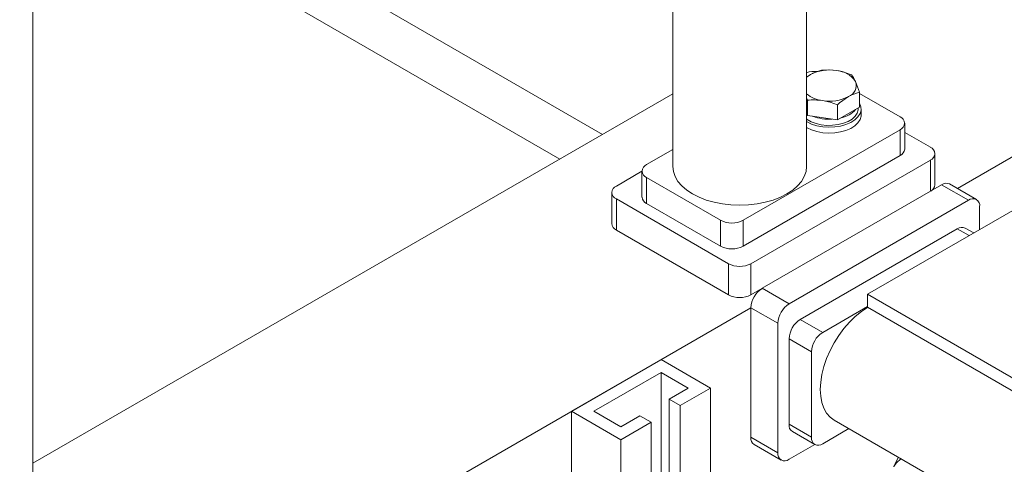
# Model space of a CAD drawing. Header units: millimetres. Extents: x 450 to 25135, y 150 to 17673.
# Tile 363 of 463: x 20165 to 20476, y 11188 to 11328. Entities that reach past the tile are written whole.
import ezdxf

# ---------------------------------------------------------------- set-up
doc = ezdxf.new("R2010")
doc.units = ezdxf.units.MM
doc.linetypes.add('SLD-Centrada-doble', pattern=[12.7, 6.35, -1.27, 1.27, -1.27, 1.27, -1.27])
doc.linetypes.add('SLD-Continua', pattern=[0])
doc.layers.add('COTAS', color=1, linetype='SLD-Continua')
doc.layers.add('OCULTA', color=8, linetype='SLD-Continua')

msp = doc.modelspace()

# ---------------------------------------------------------------- linework, layer by layer
at = {"layer": 'COTAS', "linetype": 'SLD-Continua', "lineweight": 18, "ltscale": 30}
for p, q in [((20367.74, 11220.7), (20339.45, 11204.38)), ((20367.74, 11220.7), (20383.29, 11211.72)), ((20346.52, 11204.38), (20367.74, 11216.62)), ((20367.74, 11216.62), (20376.22, 11211.72)), ((20367.74, 11216.62), (20367.74, 11180.66)), ((20376.22, 11211.72), (20370.21, 11208.25)), ((20383.29, 11211.72), (20373.75, 11206.21)), ((20383.29, 11211.72), (20383.29, 11176.66)), ((20370.21, 11208.25), (20373.75, 11206.21)), ((20370.21, 11208.25), (20370.21, 11176.81)), ((20339.45, 11204.38), (20355.01, 11195.4)), ((20339.45, 11204.38), (20339.45, 11122.44)), ((20355.01, 11199.48), (20346.52, 11204.38)), ((20373.75, 11206.21), (20373.75, 11178.85)), ((20361.02, 11202.95), (20355.01, 11199.48)), ((20364.55, 11200.91), (20361.02, 11202.95)), ((20364.55, 11200.91), (20355.01, 11195.4)), ((20364.55, 11200.91), (20364.55, 11173.55)), ((20355.01, 11195.4), (20355.01, 11131.41))]:
    msp.add_line(p, q, dxfattribs=at)
at = {"layer": 'COTAS', "linetype": 'SLD-Continua', "lineweight": 18, "ltscale": 30, "flags": 128}
msp.add_lwpolyline([(20441.09, 11186.91), (20441.73, 11188.36), (20442.54, 11189.9)], dxfattribs=at)
at = {"layer": 'COTAS', "linetype": 'SLD-Continua', "lineweight": 18, "ltscale": 900}
msp.add_arc((20446.37, 11184.26), 5.9, 119.706, 152.9912, dxfattribs=at)
at = {"layer": 'OCULTA', "linetype": 'SLD-Continua', "lineweight": 18, "ltscale": 30}
for p, q in [((20371.4, 12358.96), (20371.4, 11281.52)), ((20169.61, 11160.31), (20169.61, 12004.71)), ((20413.57, 11281.52), (20413.57, 11957.98)), ((20349.24, 11291.65), (20169.61, 11395.32)), ((20349.24, 11291.65), (20169.61, 11395.32)), ((20349.24, 11291.65), (20169.61, 11395.32)), ((20335.8, 11283.89), (20169.61, 11379.8)), ((20335.8, 11283.89), (20169.61, 11379.8)), ((20335.8, 11283.89), (20169.61, 11379.8)), ((20551.71, 11326.88), (20461.12, 11274.6)), ((20551.71, 11326.88), (20461.12, 11274.6)), ((20551.71, 11326.88), (20461.12, 11274.6)), ((20413.57, 11309.67), (20414.76, 11310.54)), ((20551.71, 11309.91), (20432.79, 11241.27)), ((20371.4, 11304.44), (20169.61, 11187.98)), ((20371.4, 11304.44), (20169.61, 11187.98)), ((20371.4, 11304.44), (20169.61, 11187.98)), ((20430.25, 11300.21), (20430.25, 11304.98)), ((20443.04, 11297.23), (20430.25, 11304.61)), ((20413.83, 11302.44), (20413.57, 11303.2)), ((20413.83, 11297.67), (20413.83, 11302.44)), ((20423.31, 11296.21), (20423.31, 11300.98)), ((20413.57, 11298.24), (20413.83, 11297.67)), ((20413.83, 11297.67), (20423.31, 11296.21)), ((20423.31, 11296.21), (20430.25, 11300.21)), ((20429.82, 11299.72), (20429.82, 11299.96)), ((20429.82, 11299.72), (20429.82, 11299.96)), ((20430.77, 11297.84), (20430.77, 11299.72)), ((20430.77, 11297.84), (20430.77, 11299.72)), ((20444.51, 11287.02), (20444.51, 11295.19)), ((20393.54, 11264.58), (20443.04, 11293.15)), ((20452.59, 11287.63), (20444.51, 11292.3)), ((20371.4, 11286.9), (20363.14, 11282.13)), ((20393.54, 11256.41), (20443.04, 11284.98)), ((20454.05, 11275.79), (20454.05, 11285.59)), ((20396.02, 11250.9), (20452.59, 11283.55)), ((20361.67, 11280.05), (20353.59, 11275.39)), ((20361.67, 11280.09), (20361.67, 11271.92)), ((20363.14, 11278.05), (20386.47, 11264.58)), ((20456.12, 11275.8), (20399.55, 11243.15)), ((20467.11, 11271.15), (20458.62, 11276.04)), ((20352.13, 11273.35), (20352.13, 11263.55)), ((20353.59, 11271.31), (20388.95, 11250.9)), ((20363.14, 11269.88), (20386.47, 11256.41)), ((20464.61, 11270.9), (20408.04, 11238.25)), ((20468.14, 11261.67), (20468.14, 11268.86)), ((20353.59, 11261.51), (20388.95, 11241.1)), ((20461.07, 11261.92), (20411.58, 11233.35)), ((20466.28, 11260.6), (20463.57, 11262.16)), ((20396.02, 11241.1), (20399.44, 11243.08)), ((20551.71, 11172.63), (20432.79, 11241.27)), ((20432.79, 11241.27), (20432.79, 11237.19)), ((20396.02, 11237.02), (20162.67, 11102.35)), ((20396.02, 11237.02), (20162.67, 11102.35)), ((20396.02, 11237.02), (20162.67, 11102.35)), ((20396.02, 11237.02), (20396.02, 11196.19)), ((20432.79, 11237.43), (20418.65, 11229.27)), ((20432.79, 11237.19), (20551.71, 11168.55)), ((20404.5, 11232.13), (20404.5, 11191.29)), ((20408.04, 11227.23), (20408.04, 11200.28)), ((20415.11, 11223.14), (20415.11, 11196.2)), ((20422.25, 11201.61), (20551.71, 11126.89)), ((20418.65, 11194.15), (20426.91, 11198.92)), ((20409.08, 11197.99), (20416.15, 11193.91)), ((20397.06, 11193.9), (20405.54, 11189)), ((20408.04, 11189.25), (20416.13, 11193.92))]:
    msp.add_line(p, q, dxfattribs=at)
at = {"layer": 'OCULTA', "linetype": 'SLD-Centrada-doble', "lineweight": 18, "ltscale": 30}
for p, q in [((20443.04, 11284.98), (20443.04, 11293.15)), ((20452.59, 11273.76), (20452.59, 11283.55)), ((20363.14, 11269.88), (20363.14, 11278.05)), ((20456.12, 11275.8), (20464.61, 11270.9)), ((20353.59, 11261.51), (20353.59, 11271.31)), ((20386.47, 11256.41), (20386.47, 11264.58)), ((20393.54, 11256.41), (20393.54, 11264.58)), ((20461.07, 11261.92), (20464.82, 11259.75)), ((20388.95, 11241.1), (20388.95, 11250.9)), ((20396.02, 11241.1), (20396.02, 11250.9)), ((20399.55, 11243.15), (20408.04, 11238.25)), ((20396.02, 11237.02), (20404.5, 11232.13)), ((20411.58, 11233.35), (20418.65, 11229.27)), ((20408.04, 11227.23), (20415.11, 11223.14)), ((20408.04, 11200.28), (20415.11, 11196.2)), ((20396.02, 11196.19), (20404.5, 11191.29))]:
    msp.add_line(p, q, dxfattribs=at)
at = {"layer": 'OCULTA', "linetype": 'SLD-Continua', "lineweight": 18, "ltscale": 30, "flags": 128}
for points in [[(20414.76, 11310.54), (20414.02, 11310.06), (20413.57, 11309.67)], [(20414.76, 11310.54), (20415.54, 11310.96), (20418.23, 11311.92)], [(20418.23, 11311.92), (20420.55, 11312.01), (20422.97, 11311.81)], [(20427.71, 11310.45), (20428.33, 11309.56), (20428.98, 11308.34)], [(20426.78, 11303.6), (20423.99, 11301.58), (20423.31, 11300.98)], [(20430.25, 11304.98), (20427.56, 11304.02), (20426.78, 11303.6)], [(20413.57, 11295.71), (20413.7, 11295.64), (20415.16, 11294.94), (20416.83, 11294.41), (20418.64, 11294.08), (20420.53, 11293.95), (20422.43, 11294.03), (20424.26, 11294.31), (20425.97, 11294.79), (20427.49, 11295.45), (20428.77, 11296.26), (20429.76, 11297.2), (20430.43, 11298.23), (20430.74, 11299.31), (20430.7, 11300.4), (20430.29, 11301.48), (20430.25, 11301.55)], [(20413.57, 11295.71), (20413.7, 11295.64), (20415.16, 11294.94), (20416.83, 11294.41), (20418.64, 11294.08), (20420.53, 11293.95), (20422.43, 11294.03), (20424.26, 11294.31), (20425.97, 11294.79), (20427.49, 11295.45), (20428.77, 11296.26), (20429.76, 11297.2), (20430.43, 11298.23), (20430.74, 11299.31), (20430.7, 11300.4), (20430.29, 11301.48), (20430.25, 11301.55)], [(20423.31, 11300.98), (20420.99, 11301.79), (20418.57, 11302.33)], [(20413.57, 11296.56), (20413.76, 11296.41), (20415.04, 11295.68), (20416.54, 11295.1), (20418.21, 11294.71), (20419.99, 11294.52), (20421.79, 11294.53), (20423.55, 11294.75), (20425.21, 11295.17), (20426.68, 11295.76), (20427.92, 11296.52), (20428.88, 11297.4), (20429.51, 11298.38), (20429.8, 11299.41), (20429.82, 11299.72)], [(20413.57, 11296.56), (20413.76, 11296.41), (20415.04, 11295.68), (20416.54, 11295.1), (20418.21, 11294.71), (20419.99, 11294.52), (20421.79, 11294.53), (20423.55, 11294.75), (20425.21, 11295.17), (20426.68, 11295.76), (20427.92, 11296.52), (20428.88, 11297.4), (20429.51, 11298.38), (20429.8, 11299.41), (20429.82, 11299.72)], [(20413.57, 11293.84), (20413.7, 11293.76), (20415.16, 11293.06), (20416.83, 11292.54), (20418.64, 11292.2), (20420.53, 11292.07), (20422.43, 11292.15), (20424.26, 11292.43), (20425.97, 11292.91), (20427.49, 11293.57), (20428.77, 11294.38), (20429.76, 11295.32), (20430.43, 11296.35), (20430.74, 11297.43), (20430.77, 11297.84)], [(20413.57, 11293.84), (20413.7, 11293.76), (20415.16, 11293.06), (20416.83, 11292.54), (20418.64, 11292.2), (20420.53, 11292.07), (20422.43, 11292.15), (20424.26, 11292.43), (20425.97, 11292.91), (20427.49, 11293.57), (20428.77, 11294.38), (20429.76, 11295.32), (20430.43, 11296.35), (20430.74, 11297.43), (20430.77, 11297.84)], [(20371.4, 11281.52), (20371.58, 11279.93), (20372.12, 11278.37), (20373.01, 11276.86), (20374.23, 11275.43), (20375.76, 11274.11), (20377.58, 11272.91)], [(20377.58, 11272.91), (20379.65, 11271.86), (20381.94, 11270.98), (20384.42, 11270.28), (20387.03, 11269.76), (20389.73, 11269.45), (20392.48, 11269.35), (20395.24, 11269.45), (20397.94, 11269.76), (20400.55, 11270.28), (20403.02, 11270.98), (20405.32, 11271.86), (20407.39, 11272.91), (20409.21, 11274.11), (20410.74, 11275.43), (20411.96, 11276.86), (20412.85, 11278.37), (20413.39, 11279.93), (20413.57, 11281.52)], [(20422.25, 11201.61), (20422.25, 11201.61), (20420.96, 11202.57), (20419.88, 11203.81), (20419.02, 11205.34), (20418.39, 11207.11), (20418.01, 11209.1), (20417.88, 11211.27), (20418.01, 11213.59), (20418.39, 11216.02), (20419.02, 11218.51), (20419.88, 11221.03), (20420.96, 11223.53), (20422.25, 11225.96), (20423.71, 11228.29), (20425.34, 11230.48), (20427.08, 11232.49), (20428.93, 11234.28), (20430.84, 11235.82), (20432.79, 11237.09), (20432.87, 11237.14)]]:
    msp.add_lwpolyline(points, dxfattribs=at)
at = {"layer": 'OCULTA', "linetype": 'SLD-Continua', "lineweight": 18, "ltscale": 900}
for centre, radius, start, end in [((20416.16, 11303.41), 8.13, 84.5291, 108.6265), ((20420.75, 11298.95), 13.05, 80.231, 117.3508), ((20422.5, 11304.06), 7.76, 33.4478, 86.5698), ((20419.64, 11291.15), 20.92, 67.3041, 80.8344), ((20425.46, 11307.09), 3.74, 290.7301, 19.4622), ((20403.07, 11296.61), 28.44, 17.1139, 24.3487), ((20419.66, 11311.81), 9.54, 230.3492, 263.4585), ((20420.78, 11315.19), 13.05, 260.231, 297.3508), ((20415.75, 11283.64), 18.9, 81.429, 95.838), ((20420.69, 11310.68), 14.23, 248.885, 273.5332), ((20420.69, 11310.68), 14.23, 248.885, 273.5332), ((20422.9, 11304.93), 8.17, 281.8969, 318.0855), ((20422.9, 11304.93), 8.17, 281.8969, 318.0855), ((20442.27, 11295.19), 2.18, 290.7714, 69.2286), ((20442, 11287.27), 2.51, 294.3654, 354.301), ((20451.81, 11285.59), 2.18, 290.7714, 69.2286), ((20363.91, 11280.09), 2.18, 110.7714, 249.2286), ((20451.59, 11276.03), 2.47, 296.6398, 354.5555), ((20457.59, 11273.75), 2.51, 65.6927, 125.6091), ((20354.37, 11273.35), 2.18, 110.7714, 249.2286), ((20364.18, 11272.17), 2.51, 185.699, 245.6346), ((20465.99, 11269.21), 2.18, 350.7797, 129.185), ((20354.63, 11263.8), 2.51, 185.699, 245.6346), ((20390.01, 11271.41), 7.69, 242.616, 297.384), ((20462.54, 11259.87), 2.51, 65.6927, 125.6091), ((20390.01, 11263.24), 7.69, 242.616, 297.384), ((20392.48, 11257.73), 7.69, 242.616, 297.384), ((20403.69, 11236.67), 7.68, 122.6023, 177.3977), ((20392.48, 11247.93), 7.69, 242.616, 297.384), ((20412.18, 11231.78), 7.68, 122.6023, 177.3977), ((20415.72, 11226.88), 7.68, 122.6023, 177.3977), ((20422.79, 11222.8), 7.68, 122.6023, 177.3977), ((20410.42, 11199.97), 2.4, 172.7448, 235.9477), ((20398.4, 11195.89), 2.4, 172.7448, 235.9477), ((20417.27, 11195.85), 2.18, 170.7797, 309.185), ((20406.66, 11190.94), 2.18, 170.7797, 309.185)]:
    msp.add_arc(centre, radius, start, end, dxfattribs=at)

doc.saveas('drawing.dxf')
